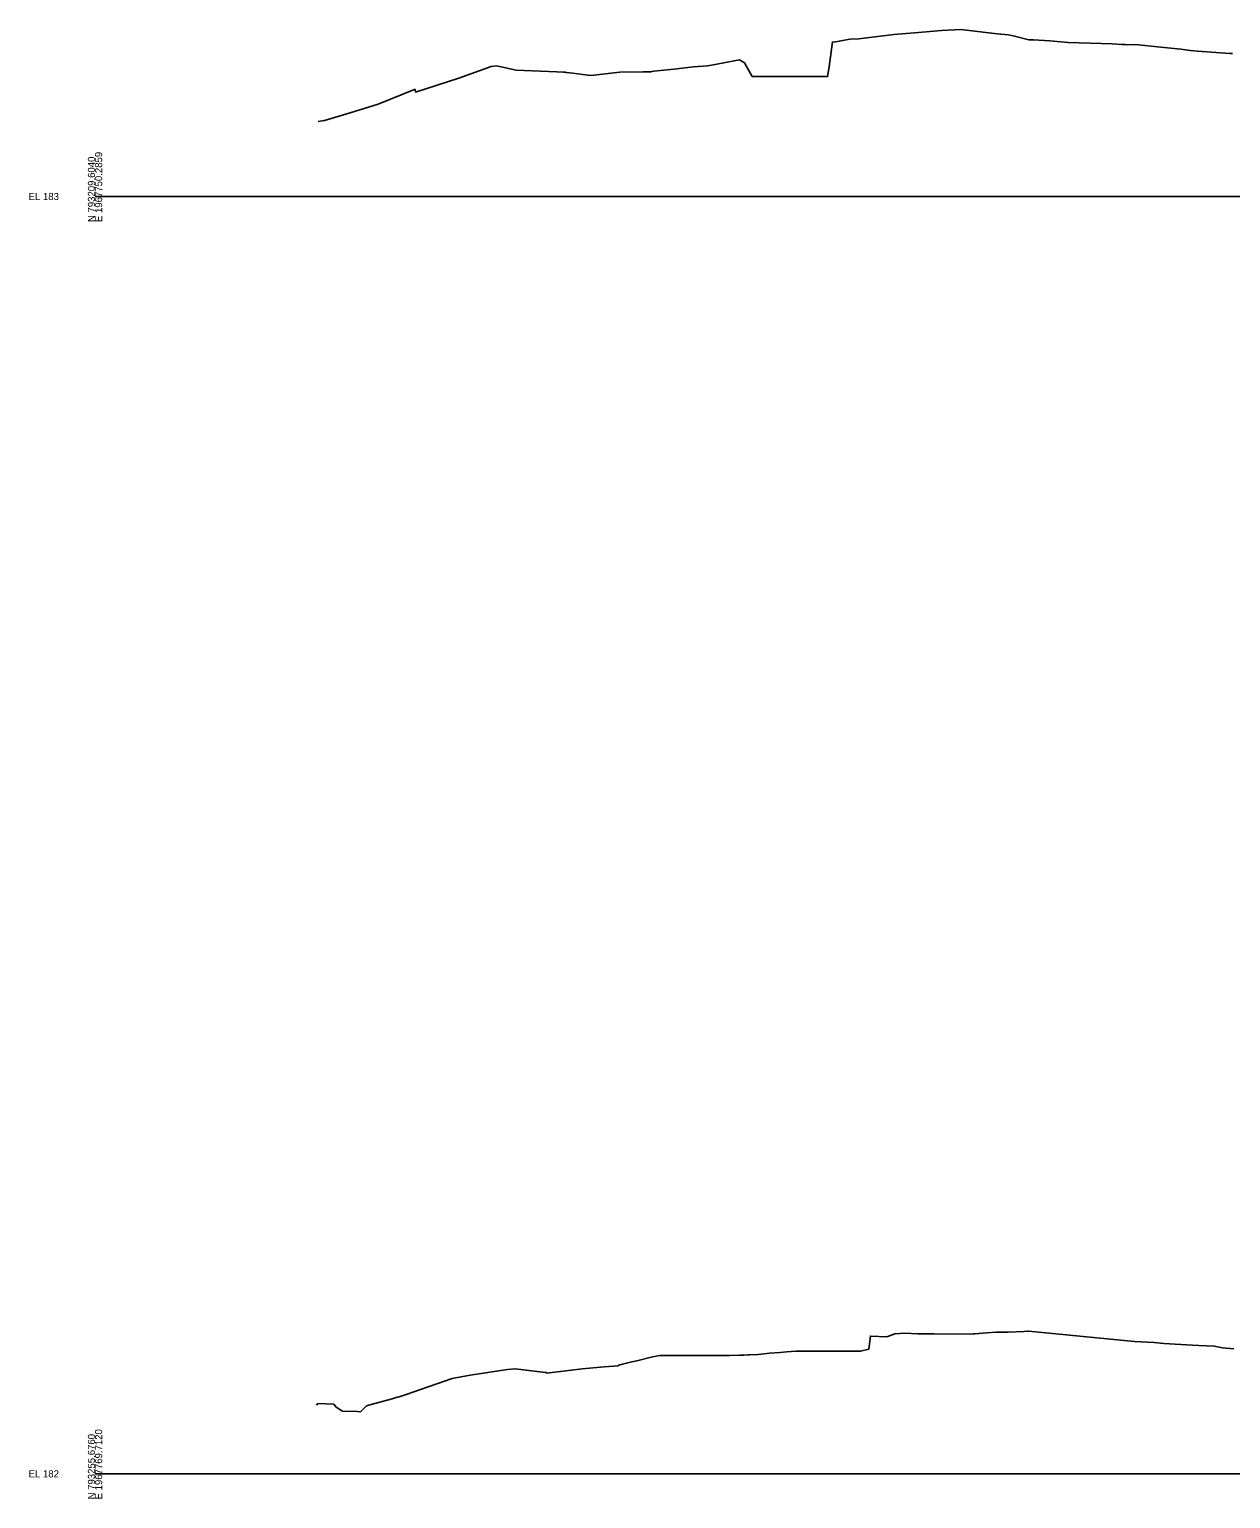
# Model space of a CAD drawing. Extents: x 1017 to 19997, y -1947 to 50737.
# Drawn here: x 15974 to 16444, y 34490 to 35065 of the extents above; entities that cross this region are included whole.
import ezdxf

# ---------------------------------------------------------------- set-up
doc = ezdxf.new("R2010")
doc.units = 0
doc.layers.add('RD_GPK_XS_Cell', color=7, linetype='Continuous')
doc.layers.add('RD_XS_ExGround', color=7, linetype='Continuous')

msp = doc.modelspace()

# ---------------------------------------------------------------- linework, layer by layer
at = {"layer": 'RD_GPK_XS_Cell'}
for p, q in [((16000, 35000), (16600, 35000)), ((16000, 34500), (16600, 34500))]:
    msp.add_line(p, q, dxfattribs=at)
at = {"layer": 'RD_XS_ExGround'}
for points in [[(16087.34, 35029.34), (16089.81, 35029.81), (16099.9, 35032.81), (16110.8, 35036.17), (16125.26, 35041.99), (16125.45, 35040.87), (16142.35, 35046.35), (16155.02, 35050.88), (16157.07, 35051.11), (16164.81, 35049.46), (16180.81, 35048.81), (16183.36, 35048.69), (16183.95, 35048.63), (16184.36, 35048.58), (16186.95, 35048.26), (16192.92, 35047.55), (16193.03, 35047.36), (16195.23, 35047.53), (16205.47, 35048.69), (16214.53, 35048.78), (16217.75, 35048.76), (16217.85, 35048.96), (16218.69, 35049.07), (16226.48, 35049.88), (16227.88, 35049.99), (16228.75, 35050.1), (16234.25, 35050.71), (16239.76, 35051.2), (16242.67, 35051.65), (16250.85, 35053.19), (16251.72, 35053.35), (16252.25, 35053.48), (16254.26, 35052.37), (16257.21, 35046.99), (16258.91, 35046.92), (16259.38, 35046.92), (16280.86, 35046.92), (16286.73, 35046.93), (16287.31, 35050.81), (16288.68, 35060.48), (16289.2, 35060.47), (16295.43, 35061.6), (16299.01, 35061.72), (16312.65, 35063.43), (16320.8, 35064.05), (16331.31, 35064.91), (16338.87, 35065.41), (16353.14, 35063.69), (16357.56, 35063.24), (16359.88, 35062.77), (16365.45, 35061.34), (16367.29, 35061.28), (16373.69, 35060.93), (16380.86, 35060.24), (16398.07, 35059.81), (16401.81, 35059.56), (16402.53, 35059.48), (16403.17, 35059.43), (16403.66, 35059.41), (16407.04, 35059.44), (16417.21, 35058.51), (16424.95, 35057.67), (16428.58, 35057.2), (16431.53, 35056.83), (16444.12, 35056.03), (16445.2, 35055.94)], [(16086.7, 34526.94), (16087.22, 34527.52), (16093.42, 34527.24), (16094.43, 34526.09), (16096.83, 34524.57), (16102.59, 34524.35), (16103.91, 34524.28), (16106.25, 34526.68), (16108.14, 34527.1), (16116.27, 34529.41), (16118.3, 34529.98), (16119.03, 34530.19), (16119.77, 34530.4), (16121.84, 34531.08), (16139.79, 34537.28), (16146.87, 34538.64), (16161.49, 34540.9), (16164.49, 34541.06), (16176.28, 34539.65), (16176.69, 34539.61), (16176.8, 34539.42), (16186.33, 34540.55), (16190.65, 34541.09), (16199.31, 34541.92), (16204.74, 34542.27), (16204.85, 34542.47), (16205.24, 34542.69), (16205.93, 34542.78), (16210.13, 34543.84), (16212.07, 34544.27), (16218.2, 34545.8), (16221.01, 34546.31), (16232.36, 34546.36), (16244.88, 34546.27), (16248.48, 34546.34), (16252.23, 34546.45), (16253.92, 34546.5), (16255.66, 34546.56), (16256.17, 34546.61), (16259.61, 34546.67), (16264.09, 34547.19), (16268.12, 34547.55), (16270.65, 34547.81), (16274.23, 34547.97), (16297.25, 34547.98), (16298.26, 34547.98), (16299.62, 34547.98), (16302.82, 34548.79), (16303.46, 34553.96), (16309.89, 34553.59), (16313.09, 34554.8), (16316.93, 34555.04), (16322.06, 34554.75), (16328.26, 34554.85), (16342.35, 34554.71), (16343.67, 34554.75), (16344.31, 34554.81), (16349.1, 34555.15), (16352.52, 34555.42), (16357.4, 34555.52), (16363.48, 34555.68), (16364.98, 34555.82), (16365.36, 34555.8), (16406.89, 34551.87), (16414.53, 34551.46), (16418.33, 34550.99), (16429.5, 34550.38), (16432.08, 34550.23), (16438.04, 34550.04), (16441.32, 34549.38), (16445.75, 34548.98)]]:
    msp.add_lwpolyline(points, dxfattribs=at)

# ---------------------------------------------------------------- texts
at = {"layer": 'RD_GPK_XS_Cell'}
for s, p in [('N 793209.6040', (16000, 34990)), ('E 1967750.2859', (16002.8, 34990)), ('N 793255.6760', (16000, 34490)), ('E 1967769.7120', (16002.8, 34490))]:
    msp.add_text(s, height=2.8, rotation=90, dxfattribs=at).set_placement(p)
for s, p in [('EL 183', (15974, 34998.6)), ('EL 182', (15974, 34498.6))]:
    msp.add_text(s, height=2.8, dxfattribs=at).set_placement(p)

doc.saveas('drawing.dxf')
